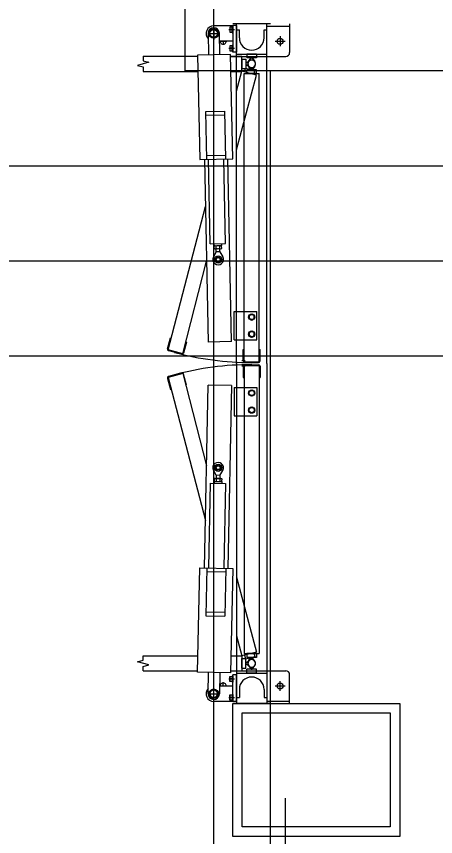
# Model space of a CAD drawing. Extents: x -264222 to -263592, y -1242345 to -1242048.
# Drawn here: x -263909.563 to -263908.458, y -1242205.348 to -1242203.189 of the extents above; entities that cross this region are included whole.
import ezdxf

# ---------------------------------------------------------------- set-up
doc = ezdxf.new("R2010")
doc.units = 0
doc.layers.add('KFA_2D_SITUACIA_DSP', color=7, linetype='Continuous')

msp = doc.modelspace()

# ---------------------------------------------------------------- linework, layer by layer
at = {"layer": 'KFA_2D_SITUACIA_DSP'}
for p, q in [((-263909.1178, -1242203.3322), (-263909.1178, -1242196.3322)), ((-263909.0545, -1242203.2339), (-263909.0486, -1242203.2237)), ((-263909.0486, -1242203.2237), (-263909.0369, -1242203.2237)), ((-263908.9927, -1242203.2139), (-263909.0427, -1242203.2139)), ((-263909.0427, -1242203.2183), (-263909.0427, -1242203.2495)), ((-263909.0369, -1242203.2237), (-263909.031, -1242203.2339)), ((-263909.0026, -1242203.2239), (-263908.9882, -1242203.2239)), ((-263909, -1242203.2171), (-263909, -1242203.2307)), ((-263908.9945, -1242203.2171), (-263909, -1242203.2171)), ((-263908.9945, -1242203.2239), (-263908.9991, -1242203.2239)), ((-263908.9945, -1242203.2323), (-263908.9945, -1242203.2155)), ((-263908.9945, -1242203.2155), (-263908.9927, -1242203.2155)), ((-263908.9945, -1242203.2307), (-263908.9945, -1242203.2171)), ((-263908.8927, -1242203.2084), (-263908.9927, -1242203.2084)), ((-263908.9827, -1242203.2134), (-263908.9927, -1242203.2134)), ((-263908.9927, -1242203.2134), (-263908.9927, -1242203.2834)), ((-263908.9927, -1242203.2323), (-263908.9927, -1242203.2155)), ((-263908.9827, -1242204.1029), (-263908.9827, -1242203.2084)), ((-263908.9827, -1242203.2134), (-263908.9827, -1242203.2834)), ((-263908.9827, -1242203.2244), (-263908.9752, -1242203.2244)), ((-263908.9752, -1242203.2454), (-263908.9752, -1242203.2244)), ((-263908.9102, -1242203.2454), (-263908.9102, -1242203.2244)), ((-263908.9102, -1242203.2244), (-263908.9027, -1242203.2244)), ((-263908.9027, -1242204.1029), (-263908.9027, -1242203.2084)), ((-263908.9027, -1242203.2144), (-263908.8427, -1242203.2144)), ((-263908.8427, -1242203.2084), (-263908.8427, -1242203.2844)), ((-263909.0583, -1242203.2339), (-263909.0271, -1242203.2339)), ((-263909.0577, -1242203.2342), (-263909.0566, -1242203.2901)), ((-263909.0486, -1242203.2441), (-263909.0545, -1242203.2339)), ((-263909.0369, -1242203.2441), (-263909.0486, -1242203.2441)), ((-263909.031, -1242203.2339), (-263909.0369, -1242203.2441)), ((-263909.0266, -1242203.2896), (-263909.0277, -1242203.2336)), ((-263909, -1242203.2307), (-263908.9945, -1242203.2307)), ((-263908.9945, -1242203.2323), (-263908.9927, -1242203.2323)), ((-263908.8677, -1242203.2414), (-263908.8677, -1242203.2674)), ((-263908.9927, -1242203.2539), (-263909.0273, -1242203.2539)), ((-263909.0273, -1242203.2544), (-263909.0082, -1242203.2544)), ((-263909.0177, -1242203.2539), (-263909.0177, -1242203.264)), ((-263909, -1242203.2661), (-263909, -1242203.2797)), ((-263908.9945, -1242203.2661), (-263909, -1242203.2661)), ((-263908.9945, -1242203.2813), (-263908.9945, -1242203.2645)), ((-263908.9945, -1242203.2645), (-263908.9927, -1242203.2645)), ((-263908.9945, -1242203.2797), (-263908.9945, -1242203.2661)), ((-263908.9927, -1242203.2813), (-263908.9927, -1242203.2645)), ((-263908.8807, -1242203.2544), (-263908.8547, -1242203.2544)), ((-263909.2284, -1242203.2939), (-263909.0851, -1242203.2939)), ((-263909.2284, -1242203.2939), (-263909.2284, -1242203.3058)), ((-263908.9981, -1242203.289), (-263909.0851, -1242203.2907)), ((-263909.0851, -1242203.2907), (-263909.0796, -1242203.5657)), ((-263909.0026, -1242203.2729), (-263908.9882, -1242203.2729)), ((-263909, -1242203.2797), (-263908.9945, -1242203.2797)), ((-263908.9945, -1242203.2729), (-263908.9991, -1242203.2729)), ((-263908.9927, -1242203.5639), (-263908.9981, -1242203.289)), ((-263908.998, -1242203.2939), (-263908.9682, -1242203.2939)), ((-263908.9945, -1242203.2813), (-263908.9927, -1242203.2813)), ((-263908.9827, -1242203.2834), (-263908.9927, -1242203.2834)), ((-263908.9827, -1242203.2884), (-263908.9027, -1242203.2884)), ((-263908.9682, -1242203.3339), (-263908.9682, -1242203.2939)), ((-263908.9552, -1242203.2884), (-263908.9552, -1242203.2984)), ((-263908.9302, -1242203.2884), (-263908.9552, -1242203.2884)), ((-263908.9302, -1242203.2884), (-263908.9302, -1242203.2984)), ((-263909.2134, -1242203.3098), (-263909.2434, -1242203.3179)), ((-263909.2284, -1242203.3058), (-263909.2134, -1242203.3098)), ((-263908.998, -1242203.2944), (-263908.9827, -1242203.2944)), ((-263908.9827, -1242203.2944), (-263908.9027, -1242203.2944)), ((-263908.9682, -1242203.3014), (-263908.9682, -1242203.3264)), ((-263908.9682, -1242203.3014), (-263908.9582, -1242203.3014)), ((-263908.9582, -1242203.3014), (-263908.9582, -1242203.3264)), ((-263908.9487, -1242203.3058), (-263908.9582, -1242203.3129)), ((-263908.9582, -1242203.3129), (-263908.9582, -1242203.3149)), ((-263908.9582, -1242203.3149), (-263908.9487, -1242203.3219)), ((-263908.9302, -1242203.2984), (-263908.9552, -1242203.2984)), ((-263908.9508, -1242203.3079), (-263908.9437, -1242203.2984)), ((-263908.9437, -1242203.2984), (-263908.9417, -1242203.2984)), ((-263908.9417, -1242203.2984), (-263908.9347, -1242203.3079)), ((-263908.9027, -1242203.2944), (-263908.8527, -1242203.2944)), ((-263909.2434, -1242203.3179), (-263909.2284, -1242203.3219)), ((-263909.2284, -1242203.3219), (-263909.2284, -1242203.3339)), ((-263909.2284, -1242203.3339), (-263909.0843, -1242203.3339)), ((-263896.7678, -1242203.3322), (-263909.1178, -1242203.3322)), ((-263908.9972, -1242203.3339), (-263908.9682, -1242203.3339)), ((-263908.9827, -1242203.3859), (-263908.9687, -1242203.3333)), ((-263908.93, -1242203.3437), (-263908.9687, -1242203.3333)), ((-263908.9682, -1242203.3264), (-263908.9582, -1242203.3264)), ((-263908.9614, -1242203.3353), (-263908.9588, -1242203.3256)), ((-263908.9588, -1242203.3256), (-263908.9347, -1242203.3321)), ((-263908.9552, -1242203.3394), (-263908.9552, -1242203.3294)), ((-263908.9302, -1242203.3294), (-263908.9552, -1242203.3294)), ((-263908.9521, -1242203.3175), (-263908.9477, -1242203.3286)), ((-263908.9437, -1242203.3294), (-263908.9508, -1242203.3198)), ((-263908.9477, -1242203.3286), (-263908.9458, -1242203.3291)), ((-263908.9458, -1242203.3291), (-263908.9365, -1242203.3217)), ((-263908.9417, -1242203.3294), (-263908.9437, -1242203.3294)), ((-263908.9347, -1242203.3198), (-263908.9417, -1242203.3294)), ((-263908.9373, -1242203.3417), (-263908.9347, -1242203.3321)), ((-263908.9302, -1242203.3394), (-263908.9302, -1242203.3294)), ((-263908.8928, -1242226.9954), (-263908.8928, -1242203.3322)), ((-263908.9827, -1242203.5404), (-263908.93, -1242203.3437)), ((-263908.9627, -1242204.0979), (-263908.9627, -1242203.3394)), ((-263908.9627, -1242203.3394), (-263908.9227, -1242203.3394)), ((-263908.9302, -1242203.3394), (-263908.9552, -1242203.3394)), ((-263908.9227, -1242204.0979), (-263908.9227, -1242203.3394)), ((-263909.0637, -1242203.4393), (-263909.0137, -1242203.4383)), ((-263909.0612, -1242203.5653), (-263909.0637, -1242203.4393)), ((-263909.0112, -1242203.5643), (-263909.0137, -1242203.4383)), ((-263909.0635, -1242203.4493), (-263909.0135, -1242203.4483)), ((-263909.0796, -1242203.5657), (-263908.9927, -1242203.5639)), ((-263909.0667, -1242203.5654), (-263909.0571, -1242204.0463)), ((-263909.0614, -1242203.5553), (-263909.0114, -1242203.5543)), ((-263909.0517, -1242203.788), (-263909.0562, -1242203.5652)), ((-263909.0117, -1242203.7872), (-263909.0162, -1242203.5644)), ((-263908.9961, -1242204.0451), (-263909.0057, -1242203.5642)), ((-263909.163, -1242204.0664), (-263909.0642, -1242203.6898)), ((-263909.0517, -1242203.788), (-263909.0117, -1242203.7872)), ((-263909.0416, -1242203.7928), (-263909.0417, -1242203.7878)), ((-263909.0216, -1242203.7924), (-263909.0217, -1242203.7874)), ((-263909.0363, -1242203.8088), (-263909.0433, -1242203.8223)), ((-263909.0416, -1242203.7928), (-263909.0216, -1242203.7924)), ((-263909.0401, -1242203.7928), (-263909.0414, -1242203.7935)), ((-263909.0413, -1242203.8), (-263909.0414, -1242203.7935)), ((-263909.04, -1242203.8008), (-263909.0413, -1242203.8)), ((-263909.0401, -1242203.7928), (-263909.0231, -1242203.7924)), ((-263909.04, -1242203.8008), (-263909.023, -1242203.8004)), ((-263909.0364, -1242203.7999), (-263909.0365, -1242203.7935)), ((-263909.0363, -1242203.8088), (-263909.0365, -1242203.8007)), ((-263909.0263, -1242203.8086), (-263909.0363, -1242203.8088)), ((-263909.0266, -1242203.7997), (-263909.0267, -1242203.7933)), ((-263909.0263, -1242203.8086), (-263909.0265, -1242203.8005)), ((-263909.0263, -1242203.8086), (-263909.0188, -1242203.8218)), ((-263909.0231, -1242203.7924), (-263909.0218, -1242203.7932)), ((-263909.023, -1242203.8004), (-263909.0217, -1242203.7996)), ((-263909.0217, -1242203.7996), (-263909.0218, -1242203.7932)), ((-263909.1244, -1242204.0768), (-263909.0613, -1242203.8336)), ((-263908.9887, -1242203.9654), (-263908.9827, -1242203.9654)), ((-263908.9887, -1242204.0404), (-263908.9887, -1242203.9654)), ((-263908.9827, -1242203.9654), (-263908.9287, -1242203.9654)), ((-263908.9427, -1242203.9725), (-263908.9495, -1242203.9764)), ((-263908.9495, -1242203.9764), (-263908.9495, -1242203.9843)), ((-263908.9495, -1242203.9843), (-263908.9427, -1242203.9882)), ((-263908.9359, -1242203.9764), (-263908.9427, -1242203.9725)), ((-263908.9427, -1242203.9882), (-263908.9359, -1242203.9843)), ((-263908.9359, -1242203.9843), (-263908.9359, -1242203.9764)), ((-263908.9287, -1242204.0404), (-263908.9287, -1242203.9654)), ((-263908.9427, -1242204.0175), (-263908.9495, -1242204.0214)), ((-263908.9495, -1242204.0214), (-263908.9495, -1242204.0293)), ((-263908.9359, -1242204.0214), (-263908.9427, -1242204.0175)), ((-263908.9359, -1242204.0293), (-263908.9359, -1242204.0214)), ((-263909.1644, -1242204.064), (-263909.1567, -1242204.035)), ((-263909.1567, -1242204.035), (-263909.1547, -1242204.0355)), ((-263909.1142, -1242204.0464), (-263909.1219, -1242204.0753)), ((-263909.1161, -1242204.0458), (-263909.1142, -1242204.0464)), ((-263908.9961, -1242204.0451), (-263909.0571, -1242204.0463)), ((-263908.9887, -1242204.0404), (-263908.9827, -1242204.0404)), ((-263908.9827, -1242204.0404), (-263908.9287, -1242204.0404)), ((-263908.9495, -1242204.0293), (-263908.9427, -1242204.0332)), ((-263908.9427, -1242204.0332), (-263908.9359, -1242204.0293)), ((-263909.1244, -1242204.0768), (-263909.163, -1242204.0664)), ((-263909.1268, -1242204.0782), (-263909.1616, -1242204.0689)), ((-263908.9647, -1242204.0959), (-263908.9647, -1242204.0659)), ((-263908.9647, -1242204.0659), (-263908.9627, -1242204.0659)), ((-263908.9227, -1242204.0659), (-263908.9207, -1242204.0659)), ((-263908.9207, -1242204.0959), (-263908.9207, -1242204.0659)), ((-263908.9657, -1242204.0808), (-263908.9627, -1242204.0808)), ((-263908.9827, -1242204.1029), (-263908.9827, -1242204.9974)), ((-263908.9597, -1242204.096), (-263908.9687, -1242204.096)), ((-263908.9597, -1242204.1097), (-263908.9687, -1242204.1097)), ((-263908.9647, -1242204.1099), (-263908.9647, -1242204.1399)), ((-263908.9627, -1242204.0979), (-263908.9227, -1242204.0979)), ((-263908.9627, -1242204.1079), (-263908.9627, -1242204.8664)), ((-263908.9627, -1242204.1079), (-263908.9227, -1242204.1079)), ((-263908.9607, -1242204.0999), (-263908.9247, -1242204.0999)), ((-263908.9607, -1242204.1059), (-263908.9247, -1242204.1059)), ((-263908.9227, -1242204.1079), (-263908.9227, -1242204.8664)), ((-263908.9207, -1242204.1099), (-263908.9207, -1242204.1399)), ((-263908.9027, -1242204.1029), (-263908.9027, -1242204.9974)), ((-263909.1244, -1242204.129), (-263909.163, -1242204.1393)), ((-263909.1268, -1242204.1276), (-263909.1616, -1242204.1369)), ((-263909.1244, -1242204.129), (-263909.0613, -1242204.3721)), ((-263909.1142, -1242204.1594), (-263909.1219, -1242204.1304)), ((-263908.9657, -1242204.1249), (-263908.9627, -1242204.1249)), ((-263909.1644, -1242204.1418), (-263909.1567, -1242204.1707)), ((-263909.163, -1242204.1393), (-263909.0642, -1242204.5159)), ((-263908.9647, -1242204.1399), (-263908.9627, -1242204.1399)), ((-263908.9227, -1242204.1399), (-263908.9207, -1242204.1399)), ((-263909.1567, -1242204.1707), (-263909.1547, -1242204.1702)), ((-263909.1161, -1242204.1599), (-263909.1142, -1242204.1594)), ((-263909.0667, -1242204.6403), (-263909.0571, -1242204.1594)), ((-263908.9961, -1242204.1606), (-263909.0571, -1242204.1594)), ((-263908.9961, -1242204.1606), (-263909.0057, -1242204.6415)), ((-263908.9887, -1242204.1654), (-263908.9827, -1242204.1654)), ((-263908.9887, -1242204.1654), (-263908.9887, -1242204.2404)), ((-263908.9827, -1242204.1654), (-263908.9287, -1242204.1654)), ((-263908.9495, -1242204.1764), (-263908.9427, -1242204.1725)), ((-263908.9495, -1242204.1843), (-263908.9495, -1242204.1764)), ((-263908.9427, -1242204.1725), (-263908.9359, -1242204.1764)), ((-263908.9359, -1242204.1764), (-263908.9359, -1242204.1843)), ((-263908.9287, -1242204.1654), (-263908.9287, -1242204.2404)), ((-263908.9427, -1242204.1882), (-263908.9495, -1242204.1843)), ((-263908.9359, -1242204.1843), (-263908.9427, -1242204.1882)), ((-263908.9495, -1242204.2214), (-263908.9427, -1242204.2175)), ((-263908.9495, -1242204.2293), (-263908.9495, -1242204.2214)), ((-263908.9427, -1242204.2175), (-263908.9359, -1242204.2214)), ((-263908.9359, -1242204.2214), (-263908.9359, -1242204.2293)), ((-263908.9887, -1242204.2404), (-263908.9827, -1242204.2404)), ((-263908.9827, -1242204.2404), (-263908.9287, -1242204.2404)), ((-263908.9427, -1242204.2332), (-263908.9495, -1242204.2293)), ((-263908.9359, -1242204.2293), (-263908.9427, -1242204.2332)), ((-263909.0363, -1242204.3969), (-263909.0433, -1242204.3835)), ((-263909.0263, -1242204.3971), (-263909.0188, -1242204.384)), ((-263909.0416, -1242204.4129), (-263909.0417, -1242204.4179)), ((-263909.0416, -1242204.4129), (-263909.0216, -1242204.4133)), ((-263909.0413, -1242204.4057), (-263909.0414, -1242204.4122)), ((-263909.0401, -1242204.413), (-263909.0414, -1242204.4122)), ((-263909.04, -1242204.405), (-263909.0413, -1242204.4057)), ((-263909.0401, -1242204.413), (-263909.0231, -1242204.4133)), ((-263909.04, -1242204.405), (-263909.023, -1242204.4053)), ((-263909.0363, -1242204.3969), (-263909.0365, -1242204.405)), ((-263909.0364, -1242204.4058), (-263909.0365, -1242204.4123)), ((-263909.0263, -1242204.3971), (-263909.0363, -1242204.3969)), ((-263909.0266, -1242204.406), (-263909.0267, -1242204.4125)), ((-263909.0263, -1242204.3971), (-263909.0265, -1242204.4052)), ((-263909.0231, -1242204.4133), (-263909.0218, -1242204.4126)), ((-263909.023, -1242204.4053), (-263909.0217, -1242204.4061)), ((-263909.0217, -1242204.4061), (-263909.0218, -1242204.4126)), ((-263909.0216, -1242204.4133), (-263909.0217, -1242204.4183)), ((-263909.0517, -1242204.4177), (-263909.0562, -1242204.6405)), ((-263909.0517, -1242204.4177), (-263909.0117, -1242204.4185)), ((-263909.0117, -1242204.4185), (-263909.0162, -1242204.6413)), ((-263909.0851, -1242204.915), (-263909.0796, -1242204.6401)), ((-263909.0796, -1242204.6401), (-263908.9927, -1242204.6418)), ((-263909.0612, -1242204.6404), (-263909.0637, -1242204.7665)), ((-263909.0614, -1242204.6504), (-263909.0114, -1242204.6514)), ((-263909.0112, -1242204.6414), (-263909.0137, -1242204.7674)), ((-263908.9927, -1242204.6418), (-263908.9981, -1242204.9167)), ((-263908.9827, -1242204.6653), (-263908.93, -1242204.8621)), ((-263909.0635, -1242204.7565), (-263909.0135, -1242204.7575)), ((-263909.0637, -1242204.7665), (-263909.0137, -1242204.7674)), ((-263908.9827, -1242204.8199), (-263908.9687, -1242204.8724)), ((-263908.93, -1242204.8621), (-263908.9687, -1242204.8724)), ((-263908.9627, -1242204.8664), (-263908.9227, -1242204.8664)), ((-263908.9552, -1242204.8664), (-263908.9552, -1242204.8764)), ((-263908.9302, -1242204.8664), (-263908.9552, -1242204.8664)), ((-263908.9373, -1242204.864), (-263908.9347, -1242204.8737)), ((-263908.9302, -1242204.8664), (-263908.9302, -1242204.8764)), ((-263909.2434, -1242204.8878), (-263909.2284, -1242204.8838)), ((-263909.2134, -1242204.8959), (-263909.2434, -1242204.8878)), ((-263909.2284, -1242204.8719), (-263909.0843, -1242204.8719)), ((-263909.2284, -1242204.8838), (-263909.2284, -1242204.8719)), ((-263908.9972, -1242204.8719), (-263908.9682, -1242204.8719)), ((-263908.9682, -1242204.8719), (-263908.9682, -1242204.9119)), ((-263908.9682, -1242204.9044), (-263908.9682, -1242204.8794)), ((-263908.9682, -1242204.8794), (-263908.9582, -1242204.8794)), ((-263908.9614, -1242204.8705), (-263908.9588, -1242204.8801)), ((-263908.9588, -1242204.8801), (-263908.9347, -1242204.8737)), ((-263908.9582, -1242204.9044), (-263908.9582, -1242204.8794)), ((-263908.9582, -1242204.8909), (-263908.9487, -1242204.8838)), ((-263908.9582, -1242204.8929), (-263908.9582, -1242204.8909)), ((-263908.9302, -1242204.8764), (-263908.9552, -1242204.8764)), ((-263908.9521, -1242204.8882), (-263908.9477, -1242204.8771)), ((-263908.9437, -1242204.8764), (-263908.9508, -1242204.8859)), ((-263908.9477, -1242204.8771), (-263908.9458, -1242204.8766)), ((-263908.9458, -1242204.8766), (-263908.9365, -1242204.884)), ((-263908.9417, -1242204.8764), (-263908.9437, -1242204.8764)), ((-263908.9347, -1242204.8859), (-263908.9417, -1242204.8764)), ((-263909.2284, -1242204.8999), (-263909.2134, -1242204.8959)), ((-263909.2284, -1242204.9119), (-263909.2284, -1242204.8999)), ((-263909.2284, -1242204.9119), (-263909.0851, -1242204.9119)), ((-263908.998, -1242204.9114), (-263908.9827, -1242204.9114)), ((-263908.998, -1242204.9119), (-263908.9682, -1242204.9119)), ((-263908.9827, -1242204.9114), (-263908.9027, -1242204.9114)), ((-263908.9682, -1242204.9044), (-263908.9582, -1242204.9044)), ((-263908.9487, -1242204.8999), (-263908.9582, -1242204.8929)), ((-263908.9552, -1242204.9174), (-263908.9552, -1242204.9074)), ((-263908.9302, -1242204.9074), (-263908.9552, -1242204.9074)), ((-263908.9508, -1242204.8978), (-263908.9437, -1242204.9074)), ((-263908.9437, -1242204.9074), (-263908.9417, -1242204.9074)), ((-263908.9417, -1242204.9074), (-263908.9347, -1242204.8978)), ((-263908.9302, -1242204.9174), (-263908.9302, -1242204.9074)), ((-263908.9027, -1242204.9114), (-263908.8527, -1242204.9114)), ((-263908.9981, -1242204.9167), (-263909.0851, -1242204.915)), ((-263909.0577, -1242204.9716), (-263909.0566, -1242204.9156)), ((-263909.0266, -1242204.9162), (-263909.0277, -1242204.9722)), ((-263909.0026, -1242204.9329), (-263908.9882, -1242204.9329)), ((-263909, -1242204.9397), (-263909, -1242204.9261)), ((-263909, -1242204.9261), (-263908.9945, -1242204.9261)), ((-263908.9945, -1242204.9329), (-263908.9991, -1242204.9329)), ((-263908.9945, -1242204.9245), (-263908.9945, -1242204.9413)), ((-263908.9945, -1242204.9245), (-263908.9927, -1242204.9245)), ((-263908.9945, -1242204.9261), (-263908.9945, -1242204.9397)), ((-263908.9827, -1242204.9224), (-263908.9927, -1242204.9224)), ((-263908.9927, -1242204.9924), (-263908.9927, -1242204.9224)), ((-263908.9927, -1242204.9245), (-263908.9927, -1242204.9413)), ((-263908.9827, -1242204.9174), (-263908.9027, -1242204.9174)), ((-263908.9827, -1242204.9924), (-263908.9827, -1242204.9224)), ((-263908.9302, -1242204.9174), (-263908.9552, -1242204.9174)), ((-263908.8427, -1242204.9974), (-263908.8427, -1242204.9214)), ((-263909.0427, -1242204.9875), (-263909.0427, -1242204.9563)), ((-263909.0273, -1242204.9514), (-263909.0082, -1242204.9514)), ((-263908.9927, -1242204.9519), (-263909.0273, -1242204.9519)), ((-263909.0177, -1242204.9519), (-263909.0177, -1242204.9418)), ((-263908.9945, -1242204.9397), (-263909, -1242204.9397)), ((-263908.9945, -1242204.9413), (-263908.9927, -1242204.9413)), ((-263908.8807, -1242204.9514), (-263908.8547, -1242204.9514)), ((-263908.8677, -1242204.9644), (-263908.8677, -1242204.9384)), ((-263909.0583, -1242204.9719), (-263909.0271, -1242204.9719)), ((-263909.0486, -1242204.9617), (-263909.0545, -1242204.9719)), ((-263909.0545, -1242204.9719), (-263909.0486, -1242204.9821)), ((-263909.0369, -1242204.9617), (-263909.0486, -1242204.9617)), ((-263909.031, -1242204.9719), (-263909.0369, -1242204.9617)), ((-263909.0369, -1242204.9821), (-263909.031, -1242204.9719)), ((-263909, -1242204.9887), (-263909, -1242204.9751)), ((-263909, -1242204.9751), (-263908.9945, -1242204.9751)), ((-263908.9945, -1242204.9735), (-263908.9945, -1242204.9903)), ((-263908.9945, -1242204.9735), (-263908.9927, -1242204.9735)), ((-263908.9945, -1242204.9751), (-263908.9945, -1242204.9887)), ((-263908.9927, -1242204.9735), (-263908.9927, -1242204.9903)), ((-263908.9752, -1242204.9604), (-263908.9752, -1242204.9814)), ((-263908.9102, -1242204.9604), (-263908.9102, -1242204.9814)), ((-263909.0486, -1242204.9821), (-263909.0369, -1242204.9821)), ((-263908.9927, -1242204.9919), (-263909.0427, -1242204.9919)), ((-263909.0026, -1242204.9819), (-263908.9882, -1242204.9819)), ((-263908.9945, -1242204.9887), (-263909, -1242204.9887)), ((-263908.9945, -1242204.9819), (-263908.9991, -1242204.9819)), ((-263908.9945, -1242204.9903), (-263908.9927, -1242204.9903)), ((-263908.9827, -1242204.9924), (-263908.9927, -1242204.9924)), ((-263908.8927, -1242204.9974), (-263908.9927, -1242204.9974)), ((-263908.9927, -1242205.3474), (-263908.9927, -1242204.9974)), ((-263908.9927, -1242204.9974), (-263908.5527, -1242204.9974)), ((-263908.9827, -1242204.9814), (-263908.9752, -1242204.9814)), ((-263908.9102, -1242204.9814), (-263908.9027, -1242204.9814)), ((-263908.9027, -1242204.9914), (-263908.8427, -1242204.9914)), ((-263908.5527, -1242204.9974), (-263908.5527, -1242205.3474)), ((-263908.9677, -1242205.3224), (-263908.9677, -1242205.0224)), ((-263908.9677, -1242205.0224), (-263908.5777, -1242205.0224)), ((-263908.5777, -1242205.0224), (-263908.5777, -1242205.3224)), ((-263908.8536, -1242205.4435), (-263908.8536, -1242205.2468)), ((-263908.5777, -1242205.3224), (-263908.9677, -1242205.3224)), ((-263908.5527, -1242205.3474), (-263908.9927, -1242205.3474))]:
    msp.add_line(p, q, dxfattribs=at)
for points in [[(-263794.8928, -1242227.3822), (-263808.9678, -1242241.4572), (-263894.9678, -1242241.4572), (-263909.0428, -1242227.3822), (-263909.0428, -1242196.3327), (-263914.1428, -1242196.3327), (-263914.1428, -1242132.4327), (-263909.0428, -1242132.4327), (-263909.0428, -1242101.3822), (-263894.9678, -1242087.3072), (-263808.9678, -1242087.3072), (-263794.8928, -1242101.3822), (-263794.8928, -1242227.3822)], [(-263918.4892, -1242164.1322), (-263914.1002, -1242168.5213), (-263914.1002, -1242199.486), (-263910.004, -1242203.5822), (-263891.7678, -1242203.5822)], [(-263918.5928, -1242164.3822), (-263914.3502, -1242168.6249), (-263914.3502, -1242199.5896), (-263910.1075, -1242203.8322), (-263891.7678, -1242203.8322)], [(-263918.6963, -1242164.6322), (-263914.6002, -1242168.7284), (-263914.6002, -1242199.6931), (-263910.2111, -1242204.0822), (-263891.7678, -1242204.0822)], [(-263898.5432, -1242228.4066), (-263902.1124, -1242224.8374), (-263902.3428, -1242224.2823), (-263902.3428, -1242203.3322), (-263909.0428, -1242203.3322)]]:
    msp.add_lwpolyline(points, dxfattribs=at)
for centre, radius in [((-263909.0427, -1242203.2339), 0.0126), ((-263909.0427, -1242203.2339), 0.0102), ((-263908.8677, -1242203.2544), 0.008), ((-263909.0309, -1242203.8287), 0.00952), ((-263909.0309, -1242203.8287), 0.00645), ((-263909.0309, -1242203.8287), 0.005), ((-263908.9427, -1242203.9804), 0.0084), ((-263908.9427, -1242203.9804), 0.0068), ((-263908.9427, -1242204.0254), 0.0084), ((-263908.9427, -1242204.0254), 0.0068), ((-263908.9427, -1242204.1804), 0.0084), ((-263908.9427, -1242204.1804), 0.0068), ((-263908.9427, -1242204.2254), 0.0084), ((-263908.9427, -1242204.2254), 0.0068), ((-263909.0309, -1242204.377), 0.00952), ((-263909.0309, -1242204.377), 0.00645), ((-263909.0309, -1242204.377), 0.005), ((-263908.8677, -1242204.9514), 0.008), ((-263909.0427, -1242204.9719), 0.0126), ((-263909.0427, -1242204.9719), 0.0102)]:
    msp.add_circle(centre, radius, dxfattribs=at)
for centre, radius, start, end in [((-263909.0427, -1242203.2339), 0.02, 90, 222.5496), ((-263909.0427, -1242203.2339), 0.015, 1.14, 181.14), ((-263908.9932, -1242203.2205), 0.0068, 150, 210), ((-263908.9932, -1242203.2273), 0.0068, 150, 210), ((-263908.9427, -1242203.2454), 0.0325, 180, 0), ((-263909.0177, -1242203.2544), 0.008, 176.4167, 3.5833), ((-263908.9932, -1242203.2695), 0.0068, 150, 210), ((-263908.9932, -1242203.2763), 0.0068, 150, 210), ((-263908.8527, -1242203.2844), 0.01, 270, 0), ((-263908.9427, -1242203.3139), 0.01, 323.6139, 216.3861), ((-263908.9427, -1242203.3139), 0.01, 308.6139, 201.3861), ((-263908.9427, -1242203.3139), 0.01, 143.6139, 36.3861), ((-263908.9427, -1242203.3139), 0.01, 233.6139, 126.3861), ((-263909.0389, -1242203.7971), 0.00432, 56.5466, 125.7334), ((-263909.0389, -1242203.7964), 0.00432, 236.5466, 305.7334), ((-263909.0313, -1242203.8087), 0.0161, 73.4401, 108.8399), ((-263909.0365, -1242203.7935), 0.0001, 291.9532, 1.14), ((-263909.0318, -1242203.7844), 0.0161, 253.4401, 288.8399), ((-263909.0364, -1242203.7999), 0.0001, 1.14, 70.3268), ((-263909.0242, -1242203.7968), 0.00432, 56.5466, 125.7334), ((-263909.0242, -1242203.7961), 0.00432, 236.5466, 305.7334), ((-263909.0309, -1242203.8287), 0.014, 152.4029, 29.8771), ((-263909.1606, -1242204.065), 0.004, 165, 255), ((-263908.9427, -1242203.3139), 0.7862, 255, 270), ((-263909.1258, -1242204.0743), 0.004, 255, 345), ((-263908.9427, -1242204.8919), 0.7862, 90, 105), ((-263908.9607, -1242204.0959), 0.004, 180, 270), ((-263908.9607, -1242204.1099), 0.004, 90, 180), ((-263908.9247, -1242204.0959), 0.004, 270, 0), ((-263908.9247, -1242204.1099), 0.004, 0, 90), ((-263909.1258, -1242204.1314), 0.004, 15, 105), ((-263909.1606, -1242204.1407), 0.004, 105, 195), ((-263909.0309, -1242204.377), 0.014, 330.1229, 207.5971), ((-263909.0389, -1242204.4087), 0.00432, 234.2666, 303.4534), ((-263909.0389, -1242204.4093), 0.00432, 54.2666, 123.4534), ((-263909.0365, -1242204.4123), 0.0001, 358.86, 68.0468), ((-263909.0313, -1242204.397), 0.0161, 251.1601, 286.5599), ((-263909.0318, -1242204.4213), 0.0161, 71.1601, 106.5599), ((-263909.0364, -1242204.4058), 0.0001, 289.6732, 358.86), ((-263909.0242, -1242204.409), 0.00432, 234.2666, 303.4534), ((-263909.0242, -1242204.4096), 0.00432, 54.2666, 123.4534), ((-263908.9427, -1242204.8919), 0.01, 323.6139, 216.3861), ((-263908.9427, -1242204.8919), 0.01, 158.6139, 51.3861), ((-263908.9427, -1242204.8919), 0.01, 143.6139, 36.3861), ((-263908.9427, -1242204.8919), 0.01, 233.6139, 126.3861), ((-263908.8527, -1242204.9214), 0.01, 0, 90), ((-263908.9932, -1242204.9295), 0.0068, 150, 210), ((-263908.9932, -1242204.9363), 0.0068, 150, 210), ((-263908.9427, -1242204.9604), 0.0325, 0, 180), ((-263909.0177, -1242204.9514), 0.008, 356.4167, 183.5833), ((-263909.0427, -1242204.9719), 0.02, 137.4504, 270), ((-263909.0427, -1242204.9719), 0.015, 178.86, 358.86), ((-263908.9932, -1242204.9785), 0.0068, 150, 210), ((-263908.9932, -1242204.9853), 0.0068, 150, 210)]:
    msp.add_arc(centre, radius, start, end, dxfattribs=at)

doc.saveas('drawing.dxf')
